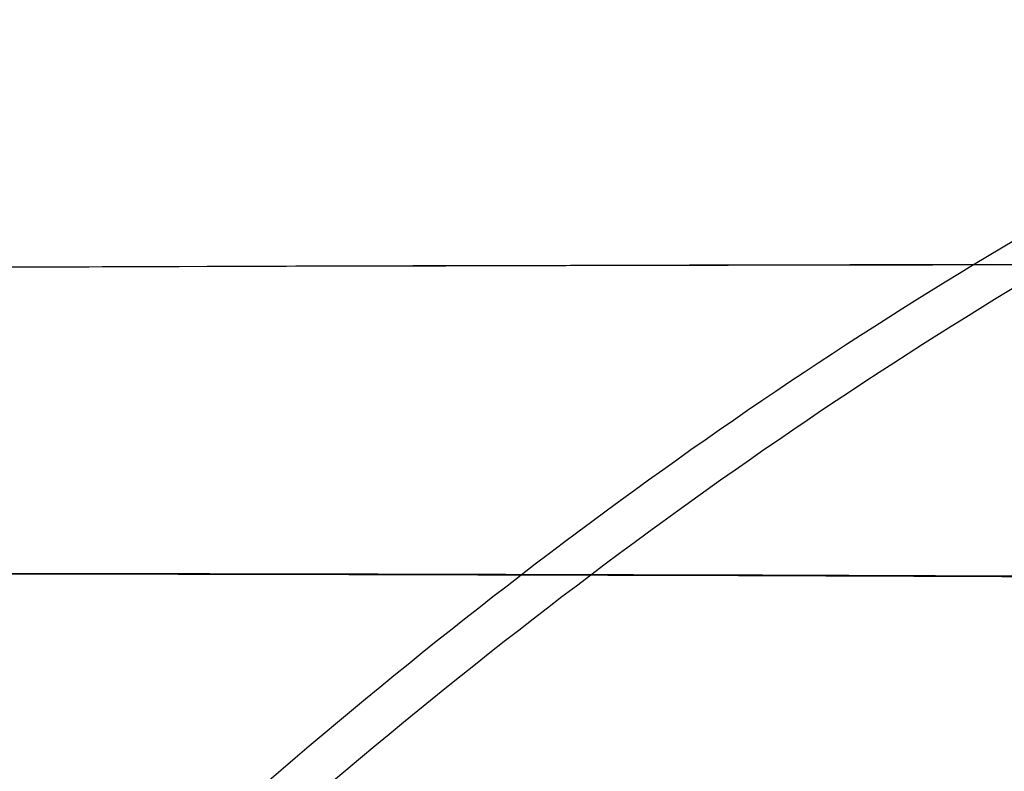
# Model space of a CAD drawing. Header units: millimetres. Extents: x 60 to 680, y -382 to -238.
# Tile 585 of 656: x 83.09 to 84.78, y -276.11 to -274.82. Entities that reach past the tile are written whole.
import ezdxf

# ---------------------------------------------------------------- set-up
doc = ezdxf.new("R2010")
doc.units = ezdxf.units.MM
doc.layers.add('Predeterminada', color=7, linetype='Continuous', true_color=0x000000)

msp = doc.modelspace()

# ---------------------------------------------------------------- linework, layer by layer
at = {"layer": 'Predeterminada'}
for points in [[(77.9095, -290.3386, 452.8415), (77.9094, -289.5427, 452.8414), (77.9967, -287.8788, 452.9721), (78.439, -285.2603, 453.6339), (79.2153, -282.6485, 454.7956), (80.3081, -280.1966, 456.4307), (81.6566, -278.0564, 458.4483), (82.9156, -276.6357, 460.3317), (83.9516, -275.7526, 461.8812), (84.9903, -275.0414, 463.4349), (85.7552, -274.7023, 464.5788), (86.2465, -274.5563, 465.3136)], [(77.9346, -290.3386, 889.3591), (77.9345, -289.5427, 889.3592), (78.0228, -287.8788, 889.2285), (78.4699, -285.2603, 888.5667), (79.2558, -282.6485, 887.405), (80.3638, -280.1966, 885.7698), (81.7339, -278.0564, 883.7523), (83.0154, -276.6357, 881.8689), (84.0711, -275.7526, 880.3193), (85.1304, -275.0414, 878.7657), (85.9109, -274.7023, 877.6218), (86.4124, -274.5563, 876.887)]]:
    msp.add_open_spline(points, degree=3, knots=[0, 0, 0, 0, 2.945243, 5.890486, 8.835729, 11.780972, 14.726216, 17.671459, 19.14408, 20.616702, 23.561945, 23.561945, 23.561945, 23.561945], dxfattribs=at)
for points in [[(72.4407, -275.2639, 486.1003), (72.4353, -275.3289, 484.2854), (72.7841, -275.3976, 480.6557), (74.3627, -275.378, 475.4203), (76.9355, -275.3091, 470.5954), (80.4026, -275.2536, 466.3662), (84.6296, -275.2379, 462.8955), (89.4535, -275.2398, 460.3165), (94.6883, -275.1954, 458.7285), (98.3179, -275.0801, 458.3707), (100.1327, -274.9888, 458.3709)], [(100.1792, -274.9888, 883.8297), (98.3683, -275.0801, 883.8299), (94.7491, -275.1954, 883.4721), (89.5415, -275.2398, 881.8841), (84.7611, -275.2379, 879.3051), (80.5982, -275.2536, 875.8343), (77.2188, -275.3091, 871.6052), (74.7562, -275.378, 866.7803), (73.3065, -275.3976, 861.5449), (73.0506, -275.3289, 857.9152), (73.1025, -275.2639, 856.1003)], [(71.0429, -275.862, 486.1003), (71.0372, -275.9221, 484.1939), (71.4037, -275.9762, 480.3812), (73.062, -275.9285, 474.8819), (75.7649, -275.8365, 469.8137), (79.407, -275.7728, 465.3714), (83.8474, -275.7685, 461.7257), (88.9147, -275.7981, 459.0166), (94.4136, -275.7878, 457.3485), (98.2262, -275.691, 456.9727), (100.1325, -275.6059, 456.9729)], [(100.1694, -275.6059, 885.2277), (98.2664, -275.6909, 885.2278), (94.4627, -275.7878, 884.8521), (88.9888, -275.7981, 883.184), (83.9634, -275.7685, 880.4749), (79.5869, -275.7728, 876.8292), (76.0339, -275.8365, 872.3869), (73.4452, -275.9285, 867.3187), (71.9214, -275.9762, 861.8194), (71.6528, -275.9221, 858.0067), (71.7075, -275.862, 856.1003)]]:
    msp.add_open_spline(points, degree=3, dxfattribs=at)

doc.saveas('drawing.dxf')
